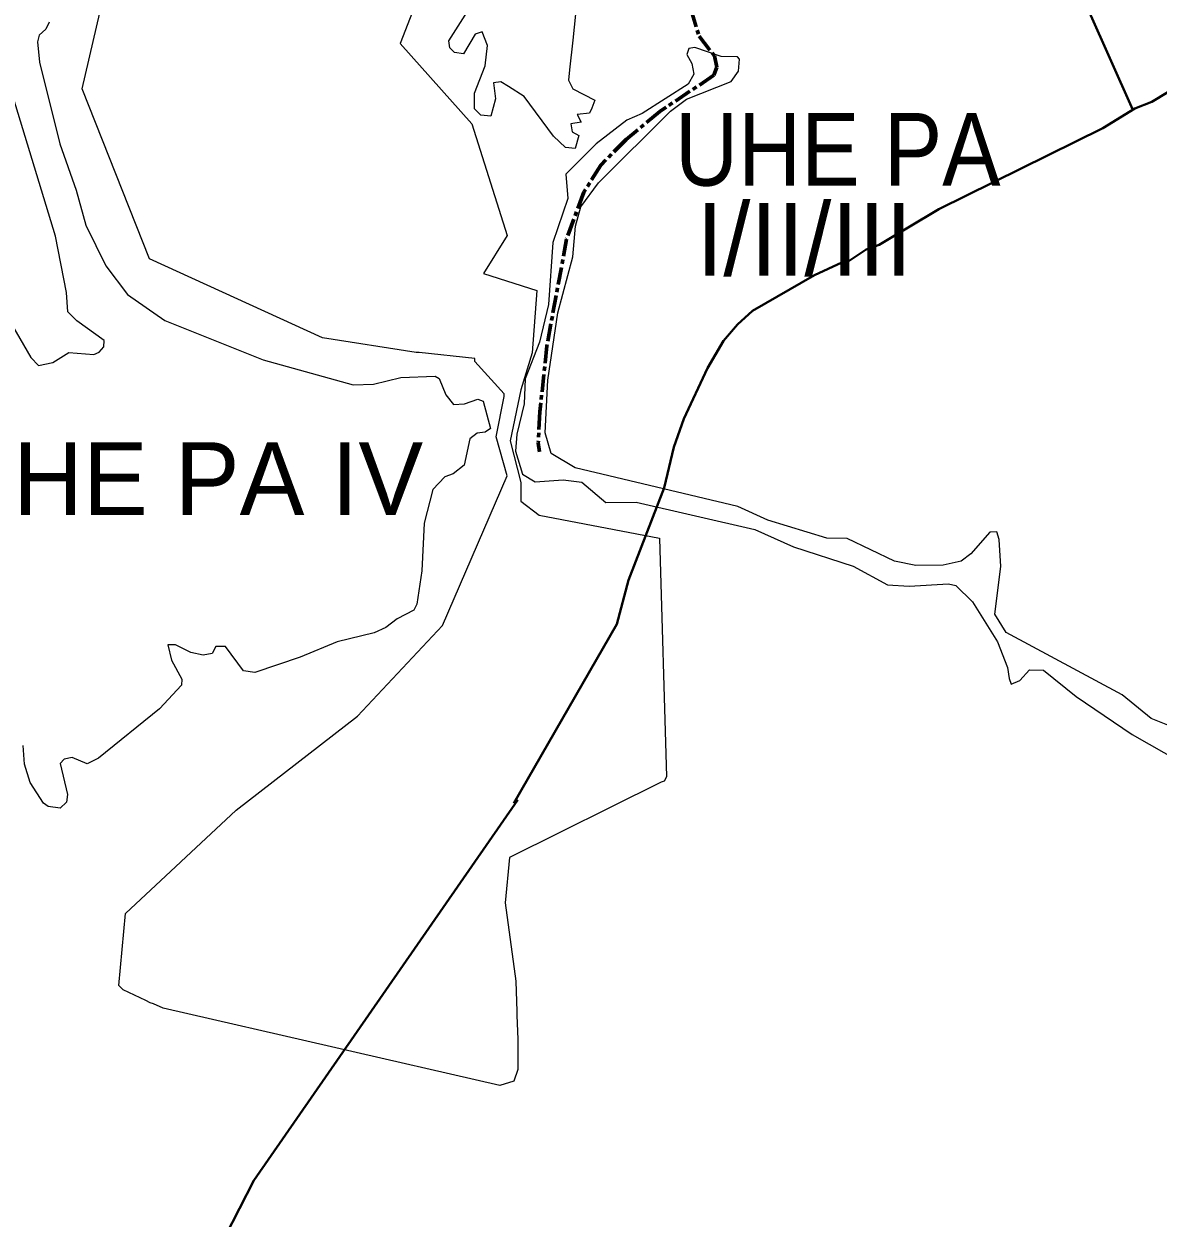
# Model space of a CAD drawing. Extents: x 553962 to 842807, y 8883888 to 9032388.
# Drawn here: x 583762 to 591570, y 8953599 to 8961818 of the extents above; entities that cross this region are included whole.
import ezdxf
from ezdxf.enums import TextEntityAlignment as Align

# ---------------------------------------------------------------- set-up
doc = ezdxf.new("R2010")
doc.units = 0
doc.header["$LTSCALE"] = 20
doc.linetypes.add('LONG_DASH_SHORT_DASH', pattern=[9.9, 6, -1.2, 1.5, -1.2])
for name, color, linetype, lineweight in [('12', 7, 'Continuous', 25), ('21', 7, 'Continuous', 25), ('25', 7, 'Continuous', 13), ('7', 7, 'LONG_DASH_SHORT_DASH', 60)]:
    doc.layers.add(name, color=color, linetype=linetype, lineweight=lineweight)
doc.layers.add('42', color=7, linetype='Continuous')

msp = doc.modelspace()

# ---------------------------------------------------------------- linework, layer by layer
at = {"layer": '12', "lineweight": 40}
for points in [[(588857.48, 8969895.36), (589190.28, 8968987.66), (589250.95, 8968710.72), (589674.63, 8967582.26), (589899.51, 8967058.88), (590052.24, 8966645.37), (590154.61, 8966267.66), (590247.4, 8965995.5), (590238.85, 8965878.77), (590381.41, 8965077.18), (590437.7, 8964620.86), (590556.93, 8963909.53), (590712.31, 8962804.74), (590781.78, 8962609.43), (591396.36, 8961227.89)], [(587133.98, 8956453.82), (587843.6, 8957685.67), (587923.68, 8957988.54), (588169.93, 8958625.09), (588237, 8958904.66), (588304.08, 8959099.45), (588467.95, 8959448.93), (588578.92, 8959635.8), (588673.74, 8959750.13), (588777.5, 8959843.08), (589203.57, 8960089.65), (589393.36, 8960175.84), (589428.49, 8960178.47), (589560.11, 8960264.56), (589648.88, 8960297.2), (590059.42, 8960543.52), (591188.06, 8961101.38), (591408.73, 8961235.4), (591525.35, 8961280.93), (591868.66, 8961488.1), (592154.05, 8961587.25), (592311.07, 8961654.95)], [(587162.86, 8956477.14), (585344.18, 8953858.56), (584358.82, 8951929.59)]]:
    msp.add_lwpolyline(points, dxfattribs=at)
at = {"layer": '21'}
for points in [[(586765.62, 8962744.58), (586351.34, 8961682.22), (586846.32, 8961129.87), (587088.45, 8960362.88), (586927.03, 8960100.49)], [(586058.38, 8957052.37), (586644.55, 8957678.43), (587088.45, 8958707.81), (587013.22, 8958975.62), (587068.28, 8959252.77), (587068.28, 8959272.95), (586866.5, 8959494.98), (586866.5, 8959515.16), (586483.14, 8959555.53), (586462.96, 8959555.53), (585817.28, 8959656.45), (584626.83, 8960201.41), (584162.75, 8961372.07), (584384.7, 8962320.71)], [(586927.03, 8960100.49), (587293.71, 8959984.2), (587261.83, 8959553.78), (587182.16, 8959298.72), (587109.99, 8958948.6), (587182.16, 8958662.67), (587182.16, 8958533.54), (587309.64, 8958437.9), (588138.32, 8958278.48)], [(588138.32, 8958278.48), (588184.9, 8956636.21), (588170.1, 8956606.59), (588147.89, 8956599.18), (587104.01, 8956080.78), (587074.4, 8955769.74), (587148.43, 8955229.12)], [(587148.43, 8955229.12), (587155.83, 8955021.75), (587155.83, 8954992.13), (587163.24, 8954829.2), (587163.24, 8954644.06), (587163.24, 8954621.84), (587133.62, 8954540.38), (587037.38, 8954510.76), (584720.13, 8955043.97), (584653.5, 8955073.59), (584631.29, 8955081), (584601.68, 8955095.81), (584446.21, 8955169.87), (584416.59, 8955199.49), (584461.01, 8955695.68), (585223.56, 8956406.63), (586058.38, 8957052.37)]]:
    msp.add_lwpolyline(points, dxfattribs=at)
at = {"layer": '25'}
for points in [[(587781.67, 8962215.12), (587781.67, 8962215.12), (587718.16, 8962140.93), (587734.95, 8962113.28), (587792.36, 8962083.28), (587794.55, 8962050.02), (587745.49, 8962032.44), (587597.16, 8962100.18), (587563.1, 8962089.45), (587569.45, 8961975.69), (587540.15, 8961707.31), (587517.69, 8961501.6)], [(587781.67, 8962215.12), (587781.67, 8962215.12), (587718.16, 8962140.93), (587734.95, 8962113.28), (587792.36, 8962083.28), (587794.55, 8962050.02), (587745.49, 8962032.44), (587597.16, 8962100.18), (587563.1, 8962089.45), (587569.45, 8961975.69), (587540.15, 8961707.31), (587517.69, 8961501.6)], [(583936.84, 8961830.57), (583913.51, 8961781.74), (583866.56, 8961740.82), (583856.22, 8961694.6), (583868.98, 8961554.41), (584009.24, 8960993.36), (584121.25, 8960674.73), (584187.71, 8960432.57), (584325.55, 8960152.64), (584476.51, 8959954.86), (584733.54, 8959776.43), (585408.8, 8959506.72), (586028.47, 8959334.76), (586169.52, 8959338.83), (586356.46, 8959383.39), (586592.2, 8959393.95), (586621.88, 8959376.95), (586666.52, 8959264.63), (586719.75, 8959198.71), (586794.3, 8959202.93), (586887.53, 8959234.6), (586924.26, 8959221.35), (586974.54, 8959033.19), (586938.28, 8959007.41), (586883.3, 8959000.96), (586832.32, 8958962.8), (586791.85, 8958780.17), (586717.79, 8958720.8), (586660.05, 8958701.32), (586577.3, 8958614.18), (586517.96, 8958381.02), (586500.89, 8958053.64), (586466.87, 8957824.24), (586445.43, 8957783.76), (586330.76, 8957724.22), (586254.26, 8957662.68), (586173.77, 8957626.69)], [(583936.84, 8961830.57), (583913.51, 8961781.74), (583866.56, 8961740.82), (583856.22, 8961694.6), (583868.98, 8961554.41), (584009.24, 8960993.36), (584121.25, 8960674.73), (584187.71, 8960432.57), (584325.55, 8960152.64), (584476.51, 8959954.86), (584733.54, 8959776.43), (585408.8, 8959506.72), (586028.47, 8959334.76), (586169.52, 8959338.83), (586356.46, 8959383.39), (586592.2, 8959393.95), (586621.88, 8959376.95), (586666.52, 8959264.63), (586719.75, 8959198.71), (586794.3, 8959202.93), (586887.53, 8959234.6), (586924.26, 8959221.35), (586974.54, 8959033.19), (586938.28, 8959007.41), (586883.3, 8959000.96), (586832.32, 8958962.8), (586791.85, 8958780.17), (586717.79, 8958720.8), (586660.05, 8958701.32), (586577.3, 8958614.18), (586517.96, 8958381.02), (586500.89, 8958053.64), (586466.87, 8957824.24), (586445.43, 8957783.76), (586330.76, 8957724.22), (586254.26, 8957662.68), (586173.77, 8957626.69)], [(587098.43, 8961386.76), (587044.99, 8961420.41), (586993.81, 8961411.82), (587008.57, 8961303.49), (586976.19, 8961182.7), (586906.67, 8961189.12), (586864.34, 8961233.47), (586864.18, 8961341.72), (586938.55, 8961529.17), (586953.14, 8961669.66), (586916.78, 8961762.55), (586868.31, 8961747.49), (586787.17, 8961611.71), (586725.92, 8961622.54), (586694.31, 8961654.3), (586687.94, 8961700.72), (586815.25, 8961902.81)], [(587098.43, 8961386.76), (587044.99, 8961420.41), (586993.81, 8961411.82), (587008.57, 8961303.49), (586976.19, 8961182.7), (586906.67, 8961189.12), (586864.34, 8961233.47), (586864.18, 8961341.72), (586938.55, 8961529.17), (586953.14, 8961669.66), (586916.78, 8961762.55), (586868.31, 8961747.49), (586787.17, 8961611.71), (586725.92, 8961622.54), (586694.31, 8961654.3), (586687.94, 8961700.72), (586815.25, 8961902.81)], [(587368.24, 8959365.51), (587437.03, 8959830.66), (587541.63, 8960215.02), (587558.83, 8960424.97), (587596.69, 8960558.64), (587717.38, 8960723.21), (588213.5, 8961217.17), (588323.71, 8961300.92), (588630.6, 8961421.67), (588681.93, 8961493.79), (588689.2, 8961575.65), (588675.21, 8961590.71), (588560.99, 8961592.84), (588381.09, 8961656.2), (588338.6, 8961648.63), (588325.38, 8961606.56), (588358.95, 8961544.78), (588373.94, 8961471.27), (588335.66, 8961403.92), (588018, 8961201.56), (587911.57, 8961156.69), (587700.97, 8960992.43), (587493.27, 8960783.2), (587506.93, 8960616.2), (587403.68, 8960314.48), (587373.77, 8959887.65), (587311.09, 8959628.33), (587213.89, 8959375.43), (587204.91, 8959203.95), (587155.62, 8958993.5), (587145.53, 8958878.42), (587193.58, 8958719.22), (587281.81, 8958666.63), (587474.67, 8958681.2), (587603.9, 8958663.02), (587767.85, 8958525.07), (587976.7, 8958527.07), (588793.38, 8958337.93), (589059.16, 8958220.07), (589471.07, 8958086.99), (589707.96, 8957957.94), (589856.51, 8957947.55), (590127.11, 8957964.76), (590176.87, 8957951.8), (590291.29, 8957841.52), (590464.72, 8957564.33), (590533, 8957388.32), (590544.37, 8957313.3), (590557.68, 8957273.37), (590617.58, 8957299.99), (590684.19, 8957372.29), (590781.52, 8957369.64), (591005.59, 8957189.05), (591390.77, 8956926.92), (591724.83, 8956737.15)], [(587517.69, 8961501.6), (587510.01, 8961431.21), (587539.87, 8961371.62), (587692.68, 8961292.56), (587670.81, 8961239.18)], [(587517.69, 8961501.6), (587510.01, 8961431.21), (587539.87, 8961371.62), (587692.68, 8961292.56), (587670.81, 8961239.18)], [(587670.81, 8961239.18), (587656.42, 8961204.05), (587570.6, 8961194.62), (587599.21, 8961141.77), (587527.07, 8961129.42), (587535.36, 8961074.55), (587582.47, 8961050.11), (587556.09, 8960961.22), (587491.09, 8960968.11), (587408.14, 8961044.4), (587205.28, 8961319.48), (587098.43, 8961386.76)], [(587670.81, 8961239.18), (587656.42, 8961204.05), (587570.6, 8961194.62), (587599.21, 8961141.77), (587527.07, 8961129.42), (587535.36, 8961074.55), (587582.47, 8961050.11), (587556.09, 8960961.22), (587491.09, 8960968.11), (587408.14, 8961044.4), (587205.28, 8961319.48), (587098.43, 8961386.76)], [(583684.02, 8959740.19), (583809.49, 8959521.5), (583862.61, 8959466.33), (583962.41, 8959487.55), (584070.59, 8959557.56), (584244.68, 8959542.81), (584280.98, 8959557.7), (584312.81, 8959595.84), (584314.96, 8959638.25), (584126.02, 8959774.32), (584064.35, 8959836.4), (584055.91, 8959969.48), (583979.35, 8960356.55), (583690.51, 8961308.22)], [(583684.02, 8959740.19), (583809.49, 8959521.5), (583862.61, 8959466.33), (583962.41, 8959487.55), (584070.59, 8959557.56), (584244.68, 8959542.81), (584280.98, 8959557.7), (584312.81, 8959595.84), (584314.96, 8959638.25), (584126.02, 8959774.32), (584064.35, 8959836.4), (584055.91, 8959969.48), (583979.35, 8960356.55), (583690.51, 8961308.22)], [(591853.37, 8956904.41), (591520.91, 8957037.44), (591321.09, 8957200.68), (590522.61, 8957630), (590445.37, 8957756.48), (590486.58, 8958082.48), (590475.54, 8958269.37), (590460.01, 8958322.65), (590411.31, 8958320.82), (590281.39, 8958169.9), (590213.44, 8958120.65), (590089.46, 8958093.18), (589901.66, 8958091.43), (589756.05, 8958120.13), (589428.53, 8958275.33), (589288.63, 8958277.59), (588883.19, 8958402.65), (588677.59, 8958496.72), (587555.9, 8958762.18), (587392.73, 8958861.99), (587351.03, 8959003.05), (587368.24, 8959365.51)], [(586173.77, 8957626.69), (585918.07, 8957564.78), (585663.95, 8957458.86), (585351.44, 8957354.8), (585272.94, 8957365.63), (585149.65, 8957533.14), (585083.96, 8957532.97), (585058.46, 8957484.47), (584997.16, 8957473.74), (584911.74, 8957490.82), (584805.95, 8957543.71), (584752.96, 8957543.76), (584778.08, 8957437.86), (584848.53, 8957309.26), (584847.72, 8957266.95), (584695.95, 8957104.68), (584274.91, 8956764.36), (584197.48, 8956725.99), (584094.1, 8956768.38), (584038.74, 8956757.64), (584011.43, 8956727.3), (584062.21, 8956515.42), (584055.75, 8956462.39), (584011.24, 8956420.18), (583928.72, 8956432.81), (583896.62, 8956454.13), (583805.26, 8956596.42), (583767.02, 8956723.87), (583756.35, 8956851.3)], [(586173.77, 8957626.69), (585918.07, 8957564.78), (585663.95, 8957458.86), (585351.44, 8957354.8), (585272.94, 8957365.63), (585149.65, 8957533.14), (585083.96, 8957532.97), (585058.46, 8957484.47), (584997.16, 8957473.74), (584911.74, 8957490.82), (584805.95, 8957543.71), (584752.96, 8957543.76), (584778.08, 8957437.86), (584848.53, 8957309.26), (584847.72, 8957266.95), (584695.95, 8957104.68), (584274.91, 8956764.36), (584197.48, 8956725.99), (584094.1, 8956768.38), (584038.74, 8956757.64), (584011.43, 8956727.3), (584062.21, 8956515.42), (584055.75, 8956462.39), (584011.24, 8956420.18), (583928.72, 8956432.81), (583896.62, 8956454.13), (583805.26, 8956596.42), (583767.02, 8956723.87), (583756.35, 8956851.3)]]:
    msp.add_lwpolyline(points, dxfattribs=at)
at = {"layer": '7'}
msp.add_lwpolyline([(587540.89, 8964040.49), (587545.5, 8964018.95), (587739.9, 8963466.01), (587828.48, 8963154.95), (587886.75, 8963016.82), (588023.04, 8962809.08), (588321.33, 8962515.05), (588353.66, 8962454.75), (588379.72, 8962350.03), (588349.47, 8962039.71), (588356.09, 8961913.41), (588409.92, 8961732.72), (588515.88, 8961598.45), (588533.04, 8961520.18), (588511.38, 8961464.35), (588139.96, 8961215.97), (587908.15, 8961023.12), (587733.36, 8960846.16), (587616.53, 8960660.04), (587498.29, 8960337.36), (587362.23, 8959603.02), (587314.02, 8959147.24), (587303.16, 8958935.84), (587310.65, 8958872.98)], dxfattribs=at)

# ---------------------------------------------------------------- texts
at = {"layer": '42', "width": 0.9}
msp.add_text('UHE PA', height=500, dxfattribs=at).set_placement((589364.52, 8960704.97), align=Align.CENTER)
at = {"layer": '42'}
for s, p in [('I/II/III', (589134.43, 8960086.16)), ('UHE PA IV', (584857.3, 8958438.74))]:
    msp.add_text(s, height=500, dxfattribs=at).set_placement(p, align=Align.CENTER)

doc.saveas('drawing.dxf')
